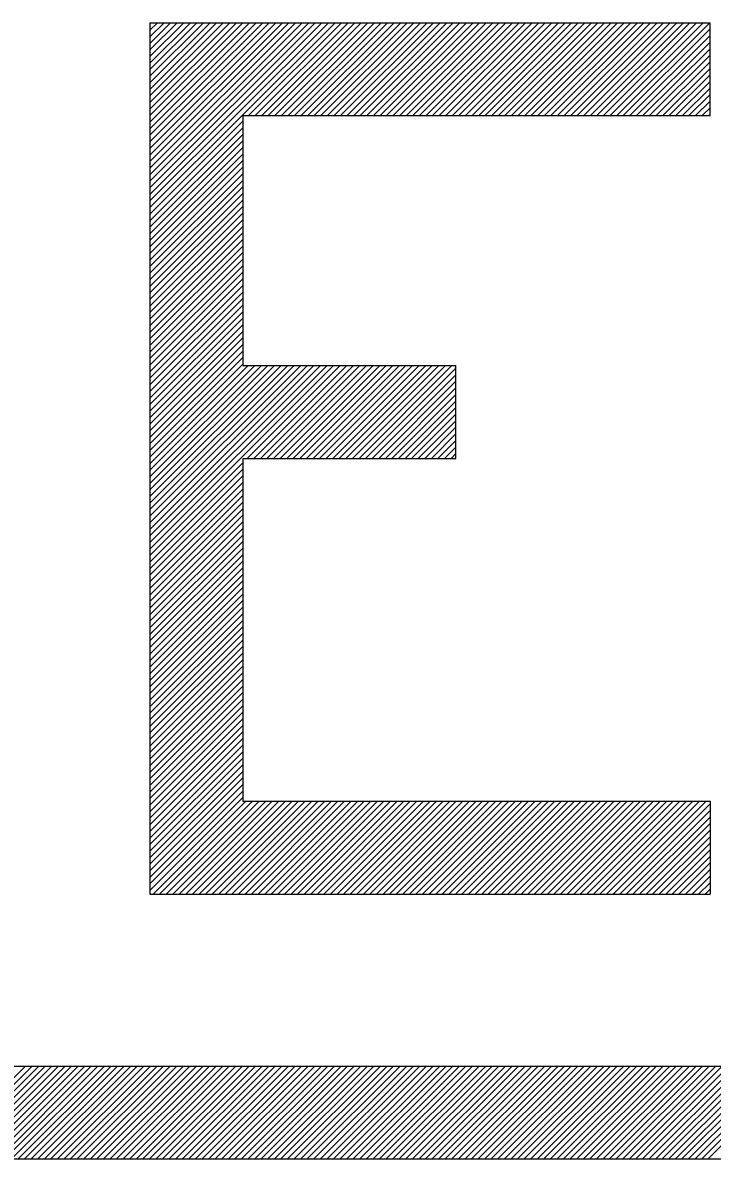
# Model space of a CAD drawing. Extents: x 519536 to 519949, y 326041 to 326519.
# Drawn here: x 519884.994 to 519886.477, y 326056.034 to 326058.481 of the extents above; entities that cross this region are included whole.
import ezdxf

# ---------------------------------------------------------------- set-up
doc = ezdxf.new("R2010")
doc.units = 0
doc.layers.add('RAMI_PLAN_####_TKST_#', color=7, linetype='Continuous')

msp = doc.modelspace()

# ---------------------------------------------------------------- linework, layer by layer
at = {"layer": 'RAMI_PLAN_####_TKST_#'}
for p, q in [((519885.2672, 326058.4815), (519886.4721, 326058.4815)), ((519885.2672, 326058.4815), (519885.2672, 326056.605)), ((519885.2672, 326058.0834), (519885.6653, 326058.4815)), ((519885.2672, 326058.0976), (519885.6511, 326058.4815)), ((519885.2672, 326058.1117), (519885.637, 326058.4815)), ((519885.2672, 326058.1259), (519885.6228, 326058.4815)), ((519885.2672, 326058.14), (519885.6087, 326058.4815)), ((519885.2672, 326058.1542), (519885.5946, 326058.4815)), ((519885.2672, 326058.1683), (519885.5804, 326058.4815)), ((519885.2672, 326058.1824), (519885.5663, 326058.4815)), ((519885.2672, 326058.1966), (519885.5521, 326058.4815)), ((519885.2672, 326058.2107), (519885.538, 326058.4815)), ((519885.2672, 326058.2249), (519885.5239, 326058.4815)), ((519885.2672, 326058.239), (519885.5097, 326058.4815)), ((519885.2672, 326058.2532), (519885.4956, 326058.4815)), ((519885.2672, 326058.2673), (519885.4814, 326058.4815)), ((519885.2672, 326058.2814), (519885.4673, 326058.4815)), ((519885.2672, 326058.2956), (519885.4531, 326058.4815)), ((519885.2672, 326058.3097), (519885.439, 326058.4815)), ((519885.2672, 326058.3239), (519885.4249, 326058.4815)), ((519885.2672, 326058.338), (519885.4107, 326058.4815)), ((519885.2672, 326058.3521), (519885.3966, 326058.4815)), ((519885.2672, 326058.3663), (519885.3824, 326058.4815)), ((519885.2672, 326058.3804), (519885.3683, 326058.4815)), ((519885.2672, 326058.3946), (519885.3541, 326058.4815)), ((519885.2672, 326058.4087), (519885.34, 326058.4815)), ((519885.2672, 326058.4229), (519885.3259, 326058.4815)), ((519885.2672, 326058.437), (519885.3117, 326058.4815)), ((519885.2672, 326058.4511), (519885.2976, 326058.4815)), ((519885.2672, 326058.4653), (519885.2834, 326058.4815)), ((519885.2672, 326058.4794), (519885.2693, 326058.4815)), ((519885.4794, 326058.2815), (519885.6794, 326058.4815)), ((519885.4936, 326058.2815), (519885.6936, 326058.4815)), ((519885.5077, 326058.2815), (519885.7077, 326058.4815)), ((519885.5218, 326058.2815), (519885.7218, 326058.4815)), ((519885.536, 326058.2815), (519885.736, 326058.4815)), ((519885.5501, 326058.2815), (519885.7501, 326058.4815)), ((519885.5643, 326058.2815), (519885.7643, 326058.4815)), ((519885.5784, 326058.2815), (519885.7784, 326058.4815)), ((519885.5926, 326058.2815), (519885.7926, 326058.4815)), ((519885.6067, 326058.2815), (519885.8067, 326058.4815)), ((519885.6208, 326058.2815), (519885.8208, 326058.4815)), ((519885.635, 326058.2815), (519885.835, 326058.4815)), ((519885.6491, 326058.2815), (519885.8491, 326058.4815)), ((519885.6633, 326058.2815), (519885.8633, 326058.4815)), ((519885.6774, 326058.2815), (519885.8774, 326058.4815)), ((519885.6915, 326058.2815), (519885.8915, 326058.4815)), ((519885.7057, 326058.2815), (519885.9057, 326058.4815)), ((519885.7198, 326058.2815), (519885.9198, 326058.4815)), ((519885.734, 326058.2815), (519885.934, 326058.4815)), ((519885.7481, 326058.2815), (519885.9481, 326058.4815)), ((519885.7623, 326058.2815), (519885.9623, 326058.4815)), ((519885.7764, 326058.2815), (519885.9764, 326058.4815)), ((519885.7905, 326058.2815), (519885.9905, 326058.4815)), ((519885.8047, 326058.2815), (519886.0047, 326058.4815)), ((519885.8188, 326058.2815), (519886.0188, 326058.4815)), ((519885.833, 326058.2815), (519886.033, 326058.4815)), ((519885.8471, 326058.2815), (519886.0471, 326058.4815)), ((519885.8613, 326058.2815), (519886.0613, 326058.4815)), ((519885.8754, 326058.2815), (519886.0754, 326058.4815)), ((519885.8895, 326058.2815), (519886.0895, 326058.4815)), ((519885.9037, 326058.2815), (519886.1037, 326058.4815)), ((519885.9178, 326058.2815), (519886.1178, 326058.4815)), ((519885.932, 326058.2815), (519886.132, 326058.4815)), ((519885.9461, 326058.2815), (519886.1461, 326058.4815)), ((519885.9602, 326058.2815), (519886.1602, 326058.4815)), ((519885.9744, 326058.2815), (519886.1744, 326058.4815)), ((519885.9885, 326058.2815), (519886.1885, 326058.4815)), ((519886.0027, 326058.2815), (519886.2027, 326058.4815)), ((519886.0168, 326058.2815), (519886.2168, 326058.4815)), ((519886.031, 326058.2815), (519886.231, 326058.4815)), ((519886.0451, 326058.2815), (519886.2451, 326058.4815)), ((519886.0592, 326058.2815), (519886.2592, 326058.4815)), ((519886.0734, 326058.2815), (519886.2734, 326058.4815)), ((519886.0875, 326058.2815), (519886.2875, 326058.4815)), ((519886.1017, 326058.2815), (519886.3017, 326058.4815)), ((519886.1158, 326058.2815), (519886.3158, 326058.4815)), ((519886.13, 326058.2815), (519886.33, 326058.4815)), ((519886.1441, 326058.2815), (519886.3441, 326058.4815)), ((519886.1582, 326058.2815), (519886.3582, 326058.4815)), ((519886.1724, 326058.2815), (519886.3724, 326058.4815)), ((519886.1865, 326058.2815), (519886.3865, 326058.4815)), ((519886.2007, 326058.2815), (519886.4007, 326058.4815)), ((519886.2148, 326058.2815), (519886.4148, 326058.4815)), ((519886.2289, 326058.2815), (519886.4289, 326058.4815)), ((519886.2431, 326058.2815), (519886.4431, 326058.4815)), ((519886.2572, 326058.2815), (519886.4572, 326058.4815)), ((519886.2714, 326058.2815), (519886.4714, 326058.4815)), ((519886.4721, 326058.2815), (519886.4721, 326058.4815)), ((519886.2855, 326058.2815), (519886.4721, 326058.468)), ((519886.2997, 326058.2815), (519886.4721, 326058.4539)), ((519886.3138, 326058.2815), (519886.4721, 326058.4398)), ((519886.3279, 326058.2815), (519886.4721, 326058.4256)), ((519886.3421, 326058.2815), (519886.4721, 326058.4115)), ((519886.3562, 326058.2815), (519886.4721, 326058.3973)), ((519886.3704, 326058.2815), (519886.4721, 326058.3832)), ((519886.3845, 326058.2815), (519886.4721, 326058.369)), ((519886.3987, 326058.2815), (519886.4721, 326058.3549)), ((519886.4128, 326058.2815), (519886.4721, 326058.3408)), ((519886.4269, 326058.2815), (519886.4721, 326058.3266)), ((519886.4411, 326058.2815), (519886.4721, 326058.3125)), ((519885.4672, 326058.2815), (519885.4672, 326057.7433)), ((519885.4672, 326058.2815), (519886.4721, 326058.2815)), ((519886.4552, 326058.2815), (519886.4721, 326058.2983)), ((519886.4694, 326058.2815), (519886.4721, 326058.2842)), ((519885.2672, 326058.0693), (519885.4672, 326058.2693)), ((519885.2672, 326058.0552), (519885.4672, 326058.2552)), ((519885.2672, 326058.041), (519885.4672, 326058.241)), ((519885.2672, 326058.0269), (519885.4672, 326058.2269)), ((519885.2672, 326058.0127), (519885.4672, 326058.2127)), ((519885.2672, 326057.9986), (519885.4672, 326058.1986)), ((519885.2672, 326057.9845), (519885.4672, 326058.1845)), ((519885.2672, 326057.9703), (519885.4672, 326058.1703)), ((519885.2672, 326057.9562), (519885.4672, 326058.1562)), ((519885.2672, 326057.942), (519885.4672, 326058.142)), ((519885.2672, 326057.9279), (519885.4672, 326058.1279)), ((519885.2672, 326057.9137), (519885.4672, 326058.1137)), ((519885.2672, 326057.8996), (519885.4672, 326058.0996)), ((519885.2672, 326057.8855), (519885.4672, 326058.0855)), ((519885.2672, 326057.8713), (519885.4672, 326058.0713)), ((519885.2672, 326057.8572), (519885.4672, 326058.0572)), ((519885.2672, 326057.843), (519885.4672, 326058.043)), ((519885.2672, 326057.8289), (519885.4672, 326058.0289)), ((519885.2672, 326057.8147), (519885.4672, 326058.0147)), ((519885.2672, 326057.8006), (519885.4672, 326058.0006)), ((519885.2672, 326057.7865), (519885.4672, 326057.9865)), ((519885.2672, 326057.7723), (519885.4672, 326057.9723)), ((519885.2672, 326057.7582), (519885.4672, 326057.9582)), ((519885.2672, 326057.744), (519885.4672, 326057.944)), ((519885.2672, 326057.7299), (519885.4672, 326057.9299)), ((519885.2672, 326057.7158), (519885.4672, 326057.9158)), ((519885.2672, 326057.7016), (519885.4672, 326057.9016)), ((519885.2672, 326057.6875), (519885.4672, 326057.8875)), ((519885.2672, 326057.6733), (519885.4672, 326057.8733)), ((519885.2672, 326057.6592), (519885.4672, 326057.8592)), ((519885.2672, 326057.645), (519885.4672, 326057.845)), ((519885.2672, 326057.6309), (519885.4672, 326057.8309)), ((519885.2672, 326057.6168), (519885.4672, 326057.8168)), ((519885.2672, 326057.6026), (519885.4672, 326057.8026)), ((519885.2672, 326057.5885), (519885.4672, 326057.7885)), ((519885.2672, 326057.5743), (519885.4672, 326057.7743)), ((519885.2672, 326057.5602), (519885.4672, 326057.7602)), ((519885.2672, 326057.546), (519885.4672, 326057.746)), ((519885.2672, 326057.3481), (519885.6624, 326057.7433)), ((519885.2672, 326057.3622), (519885.6483, 326057.7433)), ((519885.2672, 326057.3763), (519885.6342, 326057.7433)), ((519885.2672, 326057.3905), (519885.62, 326057.7433)), ((519885.2672, 326057.4046), (519885.6059, 326057.7433)), ((519885.2672, 326057.4188), (519885.5917, 326057.7433)), ((519885.2672, 326057.4329), (519885.5776, 326057.7433)), ((519885.2672, 326057.447), (519885.5635, 326057.7433)), ((519885.2672, 326057.4612), (519885.5493, 326057.7433)), ((519885.2672, 326057.4753), (519885.5352, 326057.7433)), ((519885.2672, 326057.4895), (519885.521, 326057.7433)), ((519885.2672, 326057.5036), (519885.5069, 326057.7433)), ((519885.2672, 326057.5178), (519885.4927, 326057.7433)), ((519885.2672, 326057.5319), (519885.4786, 326057.7433)), ((519885.4672, 326057.7433), (519885.9254, 326057.7433)), ((519885.4766, 326057.5433), (519885.6766, 326057.7433)), ((519885.4907, 326057.5433), (519885.6907, 326057.7433)), ((519885.5049, 326057.5433), (519885.7049, 326057.7433)), ((519885.519, 326057.5433), (519885.719, 326057.7433)), ((519885.5332, 326057.5433), (519885.7332, 326057.7433)), ((519885.5473, 326057.5433), (519885.7473, 326057.7433)), ((519885.5614, 326057.5433), (519885.7614, 326057.7433)), ((519885.5756, 326057.5433), (519885.7756, 326057.7433)), ((519885.5897, 326057.5433), (519885.7897, 326057.7433)), ((519885.6039, 326057.5433), (519885.8039, 326057.7433)), ((519885.618, 326057.5433), (519885.818, 326057.7433)), ((519885.6322, 326057.5433), (519885.8322, 326057.7433)), ((519885.6463, 326057.5433), (519885.8463, 326057.7433)), ((519885.6604, 326057.5433), (519885.8604, 326057.7433)), ((519885.6746, 326057.5433), (519885.8746, 326057.7433)), ((519885.6887, 326057.5433), (519885.8887, 326057.7433)), ((519885.7029, 326057.5433), (519885.9029, 326057.7433)), ((519885.717, 326057.5433), (519885.917, 326057.7433)), ((519885.9254, 326057.5433), (519885.9254, 326057.7433)), ((519885.7311, 326057.5433), (519885.9254, 326057.7376)), ((519885.7453, 326057.5433), (519885.9254, 326057.7234)), ((519885.7594, 326057.5433), (519885.9254, 326057.7093)), ((519885.7736, 326057.5433), (519885.9254, 326057.6951)), ((519885.7877, 326057.5433), (519885.9254, 326057.681)), ((519885.8019, 326057.5433), (519885.9254, 326057.6668)), ((519885.816, 326057.5433), (519885.9254, 326057.6527)), ((519885.8301, 326057.5433), (519885.9254, 326057.6386)), ((519885.8443, 326057.5433), (519885.9254, 326057.6244)), ((519885.8584, 326057.5433), (519885.9254, 326057.6103)), ((519885.8726, 326057.5433), (519885.9254, 326057.5961)), ((519885.8867, 326057.5433), (519885.9254, 326057.582)), ((519885.9009, 326057.5433), (519885.9254, 326057.5678)), ((519885.4672, 326057.5433), (519885.9254, 326057.5433)), ((519885.4672, 326057.5433), (519885.4672, 326056.805)), ((519885.915, 326057.5433), (519885.9254, 326057.5537)), ((519885.2672, 326057.3339), (519885.4672, 326057.5339)), ((519885.2672, 326057.3198), (519885.4672, 326057.5198)), ((519885.2672, 326057.3056), (519885.4672, 326057.5056)), ((519885.2672, 326057.2915), (519885.4672, 326057.4915)), ((519885.2672, 326057.2773), (519885.4672, 326057.4773)), ((519885.2672, 326057.2632), (519885.4672, 326057.4632)), ((519885.2672, 326057.2491), (519885.4672, 326057.4491)), ((519885.2672, 326057.2349), (519885.4672, 326057.4349)), ((519885.2672, 326057.2208), (519885.4672, 326057.4208)), ((519885.2672, 326057.2066), (519885.4672, 326057.4066)), ((519885.2672, 326057.1925), (519885.4672, 326057.3925)), ((519885.2672, 326057.1783), (519885.4672, 326057.3783)), ((519885.2672, 326057.1642), (519885.4672, 326057.3642)), ((519885.2672, 326057.1501), (519885.4672, 326057.3501)), ((519885.2672, 326057.1359), (519885.4672, 326057.3359)), ((519885.2672, 326057.1218), (519885.4672, 326057.3218)), ((519885.2672, 326057.1076), (519885.4672, 326057.3076)), ((519885.2672, 326057.0935), (519885.4672, 326057.2935)), ((519885.2672, 326057.0794), (519885.4672, 326057.2794)), ((519885.2672, 326057.0652), (519885.4672, 326057.2652)), ((519885.2672, 326057.0511), (519885.4672, 326057.2511)), ((519885.2672, 326057.0369), (519885.4672, 326057.2369)), ((519885.2672, 326057.0228), (519885.4672, 326057.2228)), ((519885.2672, 326057.0086), (519885.4672, 326057.2086)), ((519885.2672, 326056.9945), (519885.4672, 326057.1945)), ((519885.2672, 326056.9804), (519885.4672, 326057.1804)), ((519885.2672, 326056.9662), (519885.4672, 326057.1662)), ((519885.2672, 326056.9521), (519885.4672, 326057.1521)), ((519885.2672, 326056.9379), (519885.4672, 326057.1379)), ((519885.2672, 326056.9238), (519885.4672, 326057.1238)), ((519885.2672, 326056.9096), (519885.4672, 326057.1096)), ((519885.2672, 326056.8955), (519885.4672, 326057.0955)), ((519885.2672, 326056.8814), (519885.4672, 326057.0814)), ((519885.2672, 326056.8672), (519885.4672, 326057.0672)), ((519885.2672, 326056.8531), (519885.4672, 326057.0531)), ((519885.2672, 326056.8389), (519885.4672, 326057.0389)), ((519885.2672, 326056.8248), (519885.4672, 326057.0248)), ((519885.2672, 326056.8107), (519885.4672, 326057.0107)), ((519885.2672, 326056.7965), (519885.4672, 326056.9965)), ((519885.2672, 326056.7824), (519885.4672, 326056.9824)), ((519885.2672, 326056.7682), (519885.4672, 326056.9682)), ((519885.2672, 326056.7541), (519885.4672, 326056.9541)), ((519885.2672, 326056.7399), (519885.4672, 326056.9399)), ((519885.2672, 326056.7258), (519885.4672, 326056.9258)), ((519885.2672, 326056.7117), (519885.4672, 326056.9117)), ((519885.2672, 326056.6975), (519885.4672, 326056.8975)), ((519885.2672, 326056.6834), (519885.4672, 326056.8834)), ((519885.2672, 326056.6692), (519885.4672, 326056.8692)), ((519885.2672, 326056.6551), (519885.4672, 326056.8551)), ((519885.2672, 326056.6409), (519885.4672, 326056.8409)), ((519885.2672, 326056.6268), (519885.4672, 326056.8268)), ((519885.2672, 326056.6127), (519885.4672, 326056.8127)), ((519885.2738, 326056.605), (519885.4738, 326056.805)), ((519885.2879, 326056.605), (519885.4879, 326056.805)), ((519885.302, 326056.605), (519885.502, 326056.805)), ((519885.3162, 326056.605), (519885.5162, 326056.805)), ((519885.3303, 326056.605), (519885.5303, 326056.805)), ((519885.3445, 326056.605), (519885.5445, 326056.805)), ((519885.3586, 326056.605), (519885.5586, 326056.805)), ((519885.3728, 326056.605), (519885.5728, 326056.805)), ((519885.3869, 326056.605), (519885.5869, 326056.805)), ((519885.401, 326056.605), (519885.601, 326056.805)), ((519885.4152, 326056.605), (519885.6152, 326056.805)), ((519885.4293, 326056.605), (519885.6293, 326056.805)), ((519885.4435, 326056.605), (519885.6435, 326056.805)), ((519885.4576, 326056.605), (519885.6576, 326056.805)), ((519885.4672, 326056.805), (519886.4721, 326056.805)), ((519885.4717, 326056.605), (519885.6717, 326056.805)), ((519885.4859, 326056.605), (519885.6859, 326056.805)), ((519885.5, 326056.605), (519885.7, 326056.805)), ((519885.5142, 326056.605), (519885.7142, 326056.805)), ((519885.5283, 326056.605), (519885.7283, 326056.805)), ((519885.5425, 326056.605), (519885.7425, 326056.805)), ((519885.5566, 326056.605), (519885.7566, 326056.805)), ((519885.5707, 326056.605), (519885.7707, 326056.805)), ((519885.5849, 326056.605), (519885.7849, 326056.805)), ((519885.599, 326056.605), (519885.799, 326056.805)), ((519885.6132, 326056.605), (519885.8132, 326056.805)), ((519885.6273, 326056.605), (519885.8273, 326056.805)), ((519885.6415, 326056.605), (519885.8415, 326056.805)), ((519885.6556, 326056.605), (519885.8556, 326056.805)), ((519885.6697, 326056.605), (519885.8697, 326056.805)), ((519885.6839, 326056.605), (519885.8839, 326056.805)), ((519885.698, 326056.605), (519885.898, 326056.805)), ((519885.7122, 326056.605), (519885.9122, 326056.805)), ((519885.7263, 326056.605), (519885.9263, 326056.805)), ((519885.7405, 326056.605), (519885.9405, 326056.805)), ((519885.7546, 326056.605), (519885.9546, 326056.805)), ((519885.7687, 326056.605), (519885.9687, 326056.805)), ((519885.7829, 326056.605), (519885.9829, 326056.805)), ((519885.797, 326056.605), (519885.997, 326056.805)), ((519885.8112, 326056.605), (519886.0112, 326056.805)), ((519885.8253, 326056.605), (519886.0253, 326056.805)), ((519885.8394, 326056.605), (519886.0394, 326056.805)), ((519885.8536, 326056.605), (519886.0536, 326056.805)), ((519885.8677, 326056.605), (519886.0677, 326056.805)), ((519885.8819, 326056.605), (519886.0819, 326056.805)), ((519885.896, 326056.605), (519886.096, 326056.805)), ((519885.9102, 326056.605), (519886.1102, 326056.805)), ((519885.9243, 326056.605), (519886.1243, 326056.805)), ((519885.9384, 326056.605), (519886.1384, 326056.805)), ((519885.9526, 326056.605), (519886.1526, 326056.805)), ((519885.9667, 326056.605), (519886.1667, 326056.805)), ((519885.9809, 326056.605), (519886.1809, 326056.805)), ((519885.995, 326056.605), (519886.195, 326056.805)), ((519886.0092, 326056.605), (519886.2092, 326056.805)), ((519886.0233, 326056.605), (519886.2233, 326056.805)), ((519886.0374, 326056.605), (519886.2374, 326056.805)), ((519886.0516, 326056.605), (519886.2516, 326056.805)), ((519886.0657, 326056.605), (519886.2657, 326056.805)), ((519886.0799, 326056.605), (519886.2799, 326056.805)), ((519886.094, 326056.605), (519886.294, 326056.805)), ((519886.1081, 326056.605), (519886.3081, 326056.805)), ((519886.1223, 326056.605), (519886.3223, 326056.805)), ((519886.1364, 326056.605), (519886.3364, 326056.805)), ((519886.1506, 326056.605), (519886.3506, 326056.805)), ((519886.1647, 326056.605), (519886.3647, 326056.805)), ((519886.1789, 326056.605), (519886.3789, 326056.805)), ((519886.193, 326056.605), (519886.393, 326056.805)), ((519886.2071, 326056.605), (519886.4071, 326056.805)), ((519886.2213, 326056.605), (519886.4213, 326056.805)), ((519886.2354, 326056.605), (519886.4354, 326056.805)), ((519886.2496, 326056.605), (519886.4496, 326056.805)), ((519886.2637, 326056.605), (519886.4637, 326056.805)), ((519886.2779, 326056.605), (519886.4721, 326056.7993)), ((519886.292, 326056.605), (519886.4721, 326056.7851)), ((519886.4721, 326056.805), (519886.4721, 326056.605)), ((519886.3061, 326056.605), (519886.4721, 326056.771)), ((519886.3203, 326056.605), (519886.4721, 326056.7568)), ((519886.3344, 326056.605), (519886.4721, 326056.7427)), ((519886.3486, 326056.605), (519886.4721, 326056.7286)), ((519886.3627, 326056.605), (519886.4721, 326056.7144)), ((519886.3768, 326056.605), (519886.4721, 326056.7003)), ((519886.391, 326056.605), (519886.4721, 326056.6861)), ((519886.4051, 326056.605), (519886.4721, 326056.672)), ((519886.4193, 326056.605), (519886.4721, 326056.6579)), ((519886.4334, 326056.605), (519886.4721, 326056.6437)), ((519886.4476, 326056.605), (519886.4721, 326056.6296)), ((519886.4617, 326056.605), (519886.4721, 326056.6154)), ((519885.2672, 326056.605), (519886.4721, 326056.605)), ((519887.0228, 326056.234), (519879.363, 326056.234)), ((519884.7988, 326056.034), (519884.9988, 326056.234)), ((519884.813, 326056.034), (519885.013, 326056.234)), ((519884.8271, 326056.034), (519885.0271, 326056.234)), ((519884.8413, 326056.034), (519885.0413, 326056.234)), ((519884.8554, 326056.034), (519885.0554, 326056.234)), ((519884.8696, 326056.034), (519885.0696, 326056.234)), ((519884.8837, 326056.034), (519885.0837, 326056.234)), ((519884.8978, 326056.034), (519885.0978, 326056.234)), ((519884.912, 326056.034), (519885.112, 326056.234)), ((519884.9261, 326056.034), (519885.1261, 326056.234)), ((519884.9403, 326056.034), (519885.1403, 326056.234)), ((519884.9544, 326056.034), (519885.1544, 326056.234)), ((519884.9685, 326056.034), (519885.1685, 326056.234)), ((519884.9827, 326056.034), (519885.1827, 326056.234)), ((519884.9968, 326056.034), (519885.1968, 326056.234)), ((519885.011, 326056.034), (519885.211, 326056.234)), ((519885.0251, 326056.034), (519885.2251, 326056.234)), ((519885.0393, 326056.034), (519885.2393, 326056.234)), ((519885.0534, 326056.034), (519885.2534, 326056.234)), ((519885.0675, 326056.034), (519885.2675, 326056.234)), ((519885.0817, 326056.034), (519885.2817, 326056.234)), ((519885.0958, 326056.034), (519885.2958, 326056.234)), ((519885.11, 326056.034), (519885.31, 326056.234)), ((519885.1241, 326056.034), (519885.3241, 326056.234)), ((519885.1383, 326056.034), (519885.3383, 326056.234)), ((519885.1524, 326056.034), (519885.3524, 326056.234)), ((519885.1665, 326056.034), (519885.3665, 326056.234)), ((519885.1807, 326056.034), (519885.3807, 326056.234)), ((519885.1948, 326056.034), (519885.3948, 326056.234)), ((519885.209, 326056.034), (519885.409, 326056.234)), ((519885.2231, 326056.034), (519885.4231, 326056.234)), ((519885.2372, 326056.034), (519885.4372, 326056.234)), ((519885.2514, 326056.034), (519885.4514, 326056.234)), ((519885.2655, 326056.034), (519885.4655, 326056.234)), ((519885.2797, 326056.034), (519885.4797, 326056.234)), ((519885.2938, 326056.034), (519885.4938, 326056.234)), ((519885.308, 326056.034), (519885.508, 326056.234)), ((519885.3221, 326056.034), (519885.5221, 326056.234)), ((519885.3362, 326056.034), (519885.5362, 326056.234)), ((519885.3504, 326056.034), (519885.5504, 326056.234)), ((519885.3645, 326056.034), (519885.5645, 326056.234)), ((519885.3787, 326056.034), (519885.5787, 326056.234)), ((519885.3928, 326056.034), (519885.5928, 326056.234)), ((519885.407, 326056.034), (519885.607, 326056.234)), ((519885.4211, 326056.034), (519885.6211, 326056.234)), ((519885.4352, 326056.034), (519885.6352, 326056.234)), ((519885.4494, 326056.034), (519885.6494, 326056.234)), ((519885.4635, 326056.034), (519885.6635, 326056.234)), ((519885.4777, 326056.034), (519885.6777, 326056.234)), ((519885.4918, 326056.034), (519885.6918, 326056.234)), ((519885.5059, 326056.034), (519885.7059, 326056.234)), ((519885.5201, 326056.034), (519885.7201, 326056.234)), ((519885.5342, 326056.034), (519885.7342, 326056.234)), ((519885.5484, 326056.034), (519885.7484, 326056.234)), ((519885.5625, 326056.034), (519885.7625, 326056.234)), ((519885.5767, 326056.034), (519885.7767, 326056.234)), ((519885.5908, 326056.034), (519885.7908, 326056.234)), ((519885.6049, 326056.034), (519885.8049, 326056.234)), ((519885.6191, 326056.034), (519885.8191, 326056.234)), ((519885.6332, 326056.034), (519885.8332, 326056.234)), ((519885.6474, 326056.034), (519885.8474, 326056.234)), ((519885.6615, 326056.034), (519885.8615, 326056.234)), ((519885.6757, 326056.034), (519885.8757, 326056.234)), ((519885.6898, 326056.034), (519885.8898, 326056.234)), ((519885.7039, 326056.034), (519885.9039, 326056.234)), ((519885.7181, 326056.034), (519885.9181, 326056.234)), ((519885.7322, 326056.034), (519885.9322, 326056.234)), ((519885.7464, 326056.034), (519885.9464, 326056.234)), ((519885.7605, 326056.034), (519885.9605, 326056.234)), ((519885.7746, 326056.034), (519885.9746, 326056.234)), ((519885.7888, 326056.034), (519885.9888, 326056.234)), ((519885.8029, 326056.034), (519886.0029, 326056.234)), ((519885.8171, 326056.034), (519886.0171, 326056.234)), ((519885.8312, 326056.034), (519886.0312, 326056.234)), ((519885.8454, 326056.034), (519886.0454, 326056.234)), ((519885.8595, 326056.034), (519886.0595, 326056.234)), ((519885.8736, 326056.034), (519886.0736, 326056.234)), ((519885.8878, 326056.034), (519886.0878, 326056.234)), ((519885.9019, 326056.034), (519886.1019, 326056.234)), ((519885.9161, 326056.034), (519886.1161, 326056.234)), ((519885.9302, 326056.034), (519886.1302, 326056.234)), ((519885.9444, 326056.034), (519886.1444, 326056.234)), ((519885.9585, 326056.034), (519886.1585, 326056.234)), ((519885.9726, 326056.034), (519886.1726, 326056.234)), ((519885.9868, 326056.034), (519886.1868, 326056.234)), ((519886.0009, 326056.034), (519886.2009, 326056.234)), ((519886.0151, 326056.034), (519886.2151, 326056.234)), ((519886.0292, 326056.034), (519886.2292, 326056.234)), ((519886.0434, 326056.034), (519886.2434, 326056.234)), ((519886.0575, 326056.034), (519886.2575, 326056.234)), ((519886.0716, 326056.034), (519886.2716, 326056.234)), ((519886.0858, 326056.034), (519886.2858, 326056.234)), ((519886.0999, 326056.034), (519886.2999, 326056.234)), ((519886.1141, 326056.034), (519886.3141, 326056.234)), ((519886.1282, 326056.034), (519886.3282, 326056.234)), ((519886.1423, 326056.034), (519886.3423, 326056.234)), ((519886.1565, 326056.034), (519886.3565, 326056.234)), ((519886.1706, 326056.034), (519886.3706, 326056.234)), ((519886.1848, 326056.034), (519886.3848, 326056.234)), ((519886.1989, 326056.034), (519886.3989, 326056.234)), ((519886.2131, 326056.034), (519886.4131, 326056.234)), ((519886.2272, 326056.034), (519886.4272, 326056.234)), ((519886.2413, 326056.034), (519886.4413, 326056.234)), ((519886.2555, 326056.034), (519886.4555, 326056.234)), ((519886.2696, 326056.034), (519886.4696, 326056.234)), ((519886.2838, 326056.034), (519886.4838, 326056.234)), ((519886.2979, 326056.034), (519886.4979, 326056.234)), ((519886.3121, 326056.034), (519886.5121, 326056.234)), ((519886.3262, 326056.034), (519886.5262, 326056.234)), ((519886.3403, 326056.034), (519886.5403, 326056.234)), ((519886.3545, 326056.034), (519886.5545, 326056.234)), ((519886.3686, 326056.034), (519886.5686, 326056.234)), ((519886.3828, 326056.034), (519886.5828, 326056.234)), ((519886.3969, 326056.034), (519886.5969, 326056.234)), ((519886.411, 326056.034), (519886.611, 326056.234)), ((519886.4252, 326056.034), (519886.6252, 326056.234)), ((519886.4393, 326056.034), (519886.6393, 326056.234)), ((519886.4535, 326056.034), (519886.6535, 326056.234)), ((519886.4676, 326056.034), (519886.6676, 326056.234)), ((519890.4471, 326056.034), (519879.363, 326056.034))]:
    msp.add_line(p, q, dxfattribs=at)

doc.saveas('drawing.dxf')
